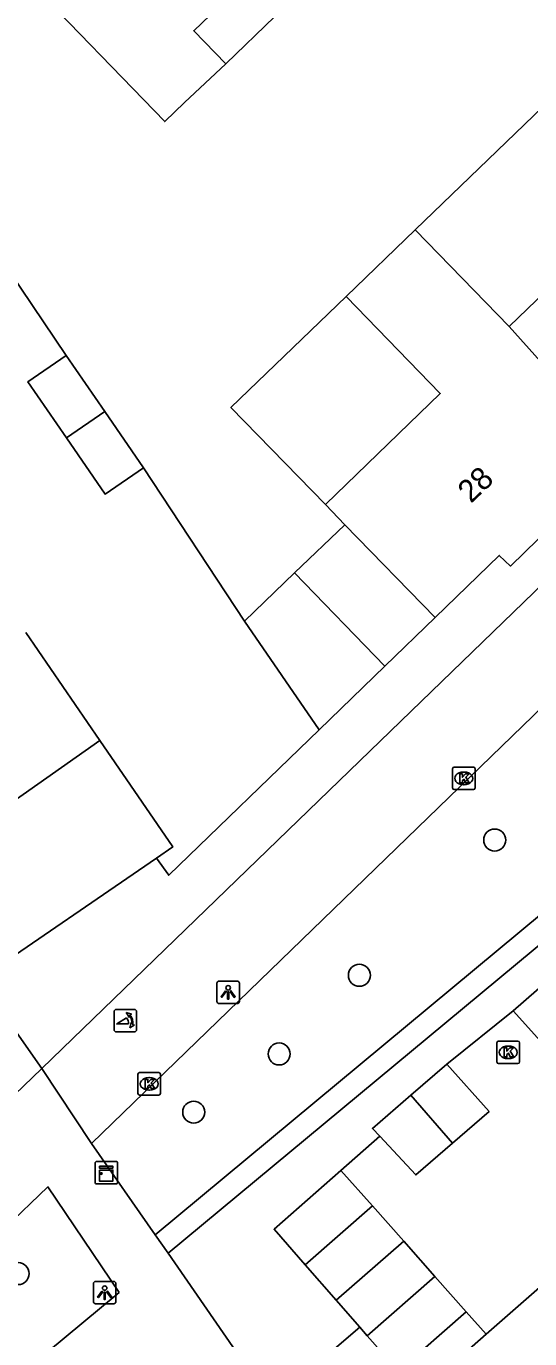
# Model space of a CAD drawing. Extents: x 157466 to 158888, y 383063 to 384677.
# Drawn here: x 158303.2 to 158325.5, y 383853.4 to 383911.7 of the extents above; entities that cross this region are included whole.
import ezdxf

# ---------------------------------------------------------------- set-up
doc = ezdxf.new("R2010")
doc.units = 0
for name, color, linetype in [('IMGEO_Boom', 7, 'Continuous'), ('IMGEO_Haag', 7, 'Continuous'), ('IMGEO_Hek', 7, 'Continuous'), ('IMGEO_Kast', 7, 'Continuous'), ('IMGEO_Kolk', 7, 'Continuous'), ('IMGEO_Lichtpunt', 7, 'Continuous'), ('IMGEO_Muur', 7, 'Continuous'), ('IMGEO_Pand', 7, 'Continuous'), ('IMGEO_Pand_nummerreeks', 7, 'Continuous'), ('IMGEO_Poller', 7, 'Continuous'), ('IMGEO_Rijbaan_lokaal_open', 7, 'Continuous'), ('IMGEO_Voetpad_open', 7, 'Continuous')]:
    doc.layers.add(name, color=color, linetype=linetype)

msp = doc.modelspace()

# ---------------------------------------------------------------- linework, layer by layer
at = {"layer": 'IMGEO_Boom'}
for centre in [(158323.947, 383875.531), (158317.94, 383869.522), (158314.38, 383866.028), (158310.589, 383863.441), (158302.793, 383856.269)]:
    msp.add_circle(centre, 0.489, dxfattribs=at)
at = {"layer": 'IMGEO_Haag'}
msp.add_lwpolyline([(158349.275, 383887.725), (158347.383, 383890.001), (158308.876, 383857.993)], dxfattribs=at)
at = {"layer": 'IMGEO_Hek'}
for points in [[(158320.417, 383902.641), (158333.764, 383915.528)], [(158310.175, 383908.292), (158312.011, 383910.009)], [(158304.929, 383897.056), (158301.374, 383902.312)], [(158312.241, 383894.741), (158317.361, 383899.68)], [(158312.847, 383885.248), (158308.353, 383892.069)], [(158309.482, 383873.966), (158308.934, 383874.728)]]:
    msp.add_lwpolyline(points, dxfattribs=at)
at = {"layer": 'IMGEO_Kast'}
for p, q in [((158306.209, 383860.325), (158306.209, 383861.166)), ((158306.209, 383861.166), (158306.209, 383860.325)), ((158306.284, 383861.25), (158307.125, 383861.25)), ((158307.125, 383861.25), (158306.284, 383861.25)), ((158307.209, 383861.175), (158307.209, 383860.334)), ((158307.209, 383860.334), (158307.209, 383861.175)), ((158307.134, 383860.25), (158306.293, 383860.25)), ((158306.293, 383860.25), (158307.134, 383860.25))]:
    msp.add_line(p, q, dxfattribs=at)
for points in [[(158306.404, 383861.04), (158307.004, 383861.04), (158307.004, 383860.955), (158306.404, 383860.955), (158306.404, 383861.04)], [(158306.404, 383860.865), (158307.004, 383860.865), (158307.004, 383860.376), (158306.404, 383860.376), (158306.404, 383860.865)]]:
    msp.add_lwpolyline(points, dxfattribs=at)
msp.add_circle((158306.488, 383860.714), 0.0377, dxfattribs=at)
for centre, start, end in [((158306.287, 383861.172), 92.4484, 184.28452), ((158306.287, 383861.172), 92.4484, 184.28452), ((158307.131, 383861.172), 2.4484, 94.28452), ((158307.131, 383861.172), 2.4484, 94.28452), ((158306.287, 383860.328), 182.4484, 274.28452), ((158306.287, 383860.328), 182.4484, 274.28452), ((158307.131, 383860.328), 272.4484, 4.28452), ((158307.131, 383860.328), 272.4484, 4.28452)]:
    msp.add_arc(centre, 0.0779, start, end, dxfattribs=at)
at = {"layer": 'IMGEO_Kolk'}
for p, q in [((158322.074, 383877.844), (158322.074, 383878.696)), ((158322.149, 383878.77), (158323.001, 383878.77)), ((158322.562, 383878.55), (158322.587, 383878.55)), ((158323.075, 383878.696), (158323.075, 383877.844)), ((158322.585, 383877.99), (158322.56, 383877.99)), ((158323.001, 383877.77), (158322.149, 383877.77)), ((158324.048, 383865.672), (158324.048, 383866.524)), ((158324.123, 383866.598), (158324.975, 383866.598)), ((158324.536, 383866.378), (158324.561, 383866.378)), ((158325.049, 383866.524), (158325.049, 383865.672)), ((158324.559, 383865.818), (158324.534, 383865.818)), ((158308.111, 383864.272), (158308.111, 383865.124)), ((158308.186, 383865.198), (158309.038, 383865.198)), ((158309.112, 383865.124), (158309.112, 383864.272)), ((158324.975, 383865.598), (158324.123, 383865.598)), ((158308.599, 383864.978), (158308.624, 383864.978)), ((158309.038, 383864.198), (158308.186, 383864.198)), ((158308.622, 383864.418), (158308.597, 383864.418))]:
    msp.add_line(p, q, dxfattribs=at)
for points in [[(158322.074, 383877.844), (158322.074, 383878.696)], [(158322.149, 383878.77), (158323.001, 383878.77)], [(158323.075, 383878.696), (158323.075, 383877.844)], [(158322.395, 383878.47), (158322.518, 383878.47), (158322.518, 383878.319), (158322.648, 383878.47), (158322.812, 383878.47), (158322.666, 383878.319), (158322.819, 383878.07), (158322.667, 383878.07), (158322.582, 383878.234), (158322.518, 383878.167), (158322.518, 383878.07), (158322.395, 383878.07), (158322.395, 383878.47)], [(158323.001, 383877.77), (158322.149, 383877.77)], [(158324.048, 383865.672), (158324.048, 383866.524)], [(158324.123, 383866.598), (158324.975, 383866.598)], [(158324.369, 383866.298), (158324.492, 383866.298), (158324.492, 383866.147), (158324.622, 383866.298), (158324.786, 383866.298), (158324.64, 383866.147), (158324.793, 383865.898), (158324.641, 383865.898), (158324.556, 383866.062), (158324.492, 383865.995), (158324.492, 383865.898), (158324.369, 383865.898), (158324.369, 383866.298)], [(158325.049, 383866.524), (158325.049, 383865.672)], [(158308.111, 383864.272), (158308.111, 383865.124)], [(158308.186, 383865.198), (158309.038, 383865.198)], [(158309.112, 383865.124), (158309.112, 383864.272)], [(158324.975, 383865.598), (158324.123, 383865.598)], [(158308.432, 383864.898), (158308.555, 383864.898), (158308.555, 383864.747), (158308.685, 383864.898), (158308.849, 383864.898), (158308.703, 383864.747), (158308.856, 383864.498), (158308.704, 383864.498), (158308.619, 383864.662), (158308.555, 383864.595), (158308.555, 383864.498), (158308.432, 383864.498), (158308.432, 383864.898)], [(158309.038, 383864.198), (158308.186, 383864.198)]]:
    msp.add_lwpolyline(points, dxfattribs=at)
for centre, start, end in [((158322.151, 383878.694), 91.55205, 178.44795), ((158322.151, 383878.694), 91.55205, 178.44795), ((158322.999, 383878.694), 1.55205, 88.44795), ((158322.999, 383878.694), 1.55205, 88.44795), ((158322.151, 383877.846), 181.55205, 268.44795), ((158322.151, 383877.846), 181.55205, 268.44795), ((158322.999, 383877.846), 271.55205, 358.44795), ((158322.999, 383877.846), 271.55205, 358.44795), ((158324.125, 383866.522), 91.55205, 178.44795), ((158324.125, 383866.522), 91.55205, 178.44795), ((158324.973, 383866.522), 1.55205, 88.44795), ((158324.973, 383866.522), 1.55205, 88.44795), ((158308.188, 383865.122), 91.55205, 178.44795), ((158308.188, 383865.122), 91.55205, 178.44795), ((158309.036, 383865.122), 1.55205, 88.44795), ((158309.036, 383865.122), 1.55205, 88.44795), ((158324.125, 383865.674), 181.55205, 268.44795), ((158324.125, 383865.674), 181.55205, 268.44795), ((158324.973, 383865.674), 271.55205, 358.44795), ((158324.973, 383865.674), 271.55205, 358.44795), ((158308.188, 383864.274), 181.55205, 268.44795), ((158308.188, 383864.274), 181.55205, 268.44795), ((158309.036, 383864.274), 271.55205, 358.44795), ((158309.036, 383864.274), 271.55205, 358.44795)]:
    msp.add_arc(centre, 0.0765, start, end, dxfattribs=at)
for centre, major_axis, ratio, start_param, end_param in [((158322.561, 383878.27), (-0.387, 0.002), 0.722429, 4.712389, 7.853982), ((158322.586, 383878.27), (-0.39, 0.002), 0.717154, 1.570796, 4.712389), ((158324.535, 383866.098), (-0.387, 0.002), 0.722429, 4.712389, 7.853982), ((158324.56, 383866.098), (-0.39, 0.002), 0.717154, 1.570796, 4.712389), ((158308.598, 383864.698), (-0.387, 0.002), 0.722429, 4.712389, 7.853982), ((158308.623, 383864.698), (-0.39, 0.002), 0.717154, 1.570796, 4.712389)]:
    msp.add_ellipse(centre, major_axis=major_axis, ratio=ratio, start_param=start_param, end_param=end_param, dxfattribs=at)
at = {"layer": 'IMGEO_Lichtpunt'}
for p, q in [((158312.52, 383869.264), (158311.712, 383869.264)), ((158312.52, 383869.264), (158311.712, 383869.264)), ((158311.618, 383869.169), (158311.618, 383868.362)), ((158311.618, 383869.169), (158311.618, 383868.362)), ((158312.614, 383868.362), (158312.614, 383869.169)), ((158312.614, 383868.362), (158312.614, 383869.169)), ((158311.712, 383868.268), (158312.52, 383868.268)), ((158311.712, 383868.268), (158312.52, 383868.268)), ((158306.136, 383855.827), (158306.136, 383855.02)), ((158306.136, 383855.827), (158306.136, 383855.02)), ((158307.038, 383855.922), (158306.23, 383855.922)), ((158307.038, 383855.922), (158306.23, 383855.922)), ((158307.132, 383855.02), (158307.132, 383855.827)), ((158307.132, 383855.02), (158307.132, 383855.827)), ((158306.23, 383854.926), (158307.038, 383854.926)), ((158306.23, 383854.926), (158307.038, 383854.926))]:
    msp.add_line(p, q, dxfattribs=at)
for points in [[(158311.992, 383868.833), (158312.031, 383868.805), (158311.843, 383868.543), (158311.805, 383868.57), (158311.992, 383868.833)], [(158312.094, 383868.785), (158312.141, 383868.785), (158312.141, 383868.463), (158312.094, 383868.463), (158312.094, 383868.785)], [(158312.204, 383868.805), (158312.242, 383868.832), (158312.429, 383868.57), (158312.39, 383868.542), (158312.204, 383868.805)], [(158306.51, 383855.491), (158306.549, 383855.463), (158306.361, 383855.201), (158306.323, 383855.228), (158306.51, 383855.491)], [(158306.612, 383855.443), (158306.659, 383855.443), (158306.659, 383855.121), (158306.612, 383855.121), (158306.612, 383855.443)], [(158306.722, 383855.463), (158306.76, 383855.49), (158306.947, 383855.228), (158306.908, 383855.2), (158306.722, 383855.463)]]:
    msp.add_lwpolyline(points, dxfattribs=at)
for centre in [(158312.117, 383868.967), (158306.635, 383855.625)]:
    msp.add_circle(centre, 0.0994, dxfattribs=at)
for centre, start, end in [((158311.712, 383869.169), 90, 180), ((158311.712, 383869.169), 90, 180), ((158312.52, 383869.169), 0, 90), ((158312.52, 383869.169), 0, 90), ((158311.712, 383868.362), 180, 270), ((158311.712, 383868.362), 180, 270), ((158312.52, 383868.362), 270, 0), ((158312.52, 383868.362), 270, 360), ((158306.23, 383855.827), 90, 180), ((158306.23, 383855.827), 90, 180), ((158307.038, 383855.827), 0, 90), ((158307.038, 383855.827), 0, 90), ((158306.23, 383855.02), 180, 270), ((158306.23, 383855.02), 180, 270), ((158307.038, 383855.02), 270, 0), ((158307.038, 383855.02), 270, 360)]:
    msp.add_arc(centre, 0.0946, start, end, dxfattribs=at)
at = {"layer": 'IMGEO_Muur'}
for points in [[(158303.171, 383913.807), (158309.303, 383907.445), (158310.175, 383908.292)], [(158316.43, 383890.438), (158312.241, 383894.741)], [(158316.153, 383880.427), (158309.482, 383873.966)]]:
    msp.add_lwpolyline(points, dxfattribs=at)
at = {"layer": 'IMGEO_Pand'}
for points in [[(158312.011, 383910.009), (158310.586, 383911.482), (158312.761, 383913.585)], [(158314.189, 383912.114), (158312.011, 383910.009)], [(158332.249, 383905.737), (158324.594, 383898.342)], [(158320.417, 383902.641), (158317.361, 383899.68)], [(158324.594, 383898.342), (158320.417, 383902.641)], [(158317.361, 383899.68), (158321.533, 383895.37), (158316.43, 383890.438)], [(158324.594, 383898.342), (158329.263, 383893.119)], [(158304.929, 383897.056), (158303.23, 383895.89), (158304.943, 383893.396)], [(158304.929, 383897.056), (158306.641, 383894.562)], [(158304.943, 383893.396), (158306.641, 383894.562)], [(158306.641, 383894.562), (158308.353, 383892.069)], [(158304.943, 383893.396), (158306.655, 383890.902), (158308.353, 383892.069)], [(158321.299, 383885.415), (158324.149, 383888.178), (158324.648, 383887.702), (158327.109, 383890.09), (158326.622, 383890.592), (158327.648, 383891.588), (158328.128, 383891.072), (158328.311, 383891.251), (158327.866, 383891.769), (158329.263, 383893.119)], [(158316.43, 383890.438), (158317.288, 383889.54)], [(158315.068, 383887.394), (158317.288, 383889.54)], [(158317.288, 383889.54), (158321.299, 383885.415)], [(158312.847, 383885.248), (158315.068, 383887.394)], [(158319.069, 383883.254), (158315.068, 383887.394)], [(158312.847, 383885.248), (158316.153, 383880.427)], [(158319.069, 383883.254), (158321.299, 383885.415)], [(158306.417, 383879.958), (158303.139, 383884.744)], [(158316.153, 383880.427), (158319.069, 383883.254)], [(158306.417, 383879.958), (158297.903, 383873.949)], [(158308.934, 383874.728), (158309.66, 383875.226), (158306.417, 383879.958)], [(158323.57, 383853.571), (158349.315, 383876.131), (158349.295, 383876.154), (158349.574, 383876.403)], [(158301.068, 383869.34), (158308.934, 383874.728)], [(158326.382, 383869.343), (158328.262, 383867.256), (158326.648, 383865.854), (158324.763, 383867.944)], [(158324.763, 383867.944), (158326.382, 383869.343)], [(158320.227, 383864.192), (158321.825, 383865.574)], [(158321.825, 383865.574), (158323.697, 383863.476), (158322.07, 383862.066)], [(158318.846, 383862.371), (158318.523, 383862.718), (158320.227, 383864.192)], [(158320.227, 383864.192), (158322.07, 383862.066)], [(158322.07, 383862.066), (158320.444, 383860.655), (158318.846, 383862.371)], [(158315.534, 383856.663), (158314.154, 383858.239), (158317.122, 383860.853)], [(158317.122, 383860.853), (158318.519, 383859.275)], [(158315.534, 383856.663), (158318.519, 383859.275)], [(158318.519, 383859.275), (158319.908, 383857.707)], [(158316.914, 383855.086), (158319.908, 383857.707)], [(158319.908, 383857.707), (158321.297, 383856.138)], [(158316.914, 383855.086), (158315.534, 383856.663)], [(158318.294, 383853.51), (158321.297, 383856.138)], [(158321.297, 383856.138), (158322.686, 383854.57)], [(158317.961, 383853.89), (158316.914, 383855.086)], [(158322.686, 383854.57), (158319.674, 383851.933)], [(158322.686, 383854.57), (158323.57, 383853.571)], [(158318.294, 383853.51), (158317.961, 383853.89)], [(158319.674, 383851.933), (158318.294, 383853.51)], [(158321.054, 383850.357), (158323.069, 383852.136), (158322.576, 383852.7), (158323.57, 383853.571)]]:
    msp.add_lwpolyline(points, dxfattribs=at)
at = {"layer": 'IMGEO_Poller'}
for p, q in [((158307.052, 383867.907), (158307.052, 383867.1)), ((158307.052, 383867.907), (158307.052, 383867.1)), ((158307.954, 383868.002), (158307.146, 383868.002)), ((158307.954, 383868.002), (158307.146, 383868.002)), ((158308.048, 383867.1), (158308.048, 383867.907)), ((158308.048, 383867.1), (158308.048, 383867.907)), ((158307.146, 383867.005), (158307.954, 383867.005)), ((158307.146, 383867.005), (158307.954, 383867.005))]:
    msp.add_line(p, q, dxfattribs=at)
for points in [[(158307.687, 383867.358), (158307.174, 383867.358), (158307.604, 383867.633)], [(158307.731, 383867.731), (158307.719, 383867.658), (158307.594, 383867.863)], [(158307.594, 383867.863), (158307.825, 383867.797), (158307.754, 383867.765)], [(158307.747, 383867.186), (158307.813, 383867.417), (158307.843, 383867.349)], [(158307.879, 383867.322), (158307.951, 383867.311), (158307.747, 383867.186)]]:
    msp.add_lwpolyline(points, dxfattribs=at)
for centre, radius, start, end in [((158307.146, 383867.907), 0.0946, 90, 180), ((158307.146, 383867.907), 0.0946, 90, 180), ((158307.359, 383867.408), 0.332, 351.32473, 42.4854), ((158307.373, 383867.418), 0.476, 351.75274, 41.16905), ((158307.373, 383867.418), 0.516, 349.35686, 42.29123), ((158307.954, 383867.907), 0.0946, 0, 90), ((158307.954, 383867.907), 0.0946, 0, 90), ((158307.146, 383867.1), 0.0946, 180, 270), ((158307.146, 383867.1), 0.0946, 180, 270), ((158307.954, 383867.1), 0.0946, 270, 0), ((158307.954, 383867.1), 0.0946, 270, 0)]:
    msp.add_arc(centre, radius, start, end, dxfattribs=at)
at = {"layer": 'IMGEO_Rijbaan_lokaal_open'}
for points in [[(158320.417, 383902.641), (158333.764, 383915.528)], [(158303.171, 383913.807), (158309.303, 383907.445), (158310.175, 383908.292), (158312.011, 383910.009)], [(158301.374, 383902.312), (158304.929, 383897.056)], [(158316.43, 383890.438), (158312.241, 383894.741), (158317.361, 383899.68)], [(158308.353, 383892.069), (158312.847, 383885.248)], [(158348.554, 383887.028), (158347.253, 383888.593), (158309.45, 383857.17)], [(158324.763, 383867.944), (158321.825, 383865.574)], [(158318.846, 383862.371), (158317.122, 383860.853)], [(158309.45, 383857.17), (158314.033, 383850.522), (158317.961, 383853.89)]]:
    msp.add_lwpolyline(points, dxfattribs=at)
at = {"layer": 'IMGEO_Voetpad_open'}
for points in [[(158399.42, 383957.942), (158303.839, 383865.375)], [(158306.048, 383862.049), (158349.461, 383904.125), (158402.592, 383955.381)], [(158316.153, 383880.427), (158309.482, 383873.966), (158308.934, 383874.728)], [(158303.839, 383865.375), (158301.068, 383869.34)], [(158301.823, 383863.44), (158303.839, 383865.375)], [(158306.048, 383862.049), (158303.839, 383865.375)], [(158308.876, 383857.993), (158306.048, 383862.049)], [(158307.272, 383855.424), (158303.269, 383852.101), (158300.278, 383856.452), (158304.118, 383860.123), (158307.272, 383855.424)], [(158309.45, 383857.17), (158308.876, 383857.993)]]:
    msp.add_lwpolyline(points, dxfattribs=at)

# ---------------------------------------------------------------- texts
at = {"layer": 'IMGEO_Pand_nummerreeks'}
msp.add_text('28', height=1, rotation=43.54026, dxfattribs=at).set_placement((158322.892, 383890.46))

doc.saveas('drawing.dxf')
